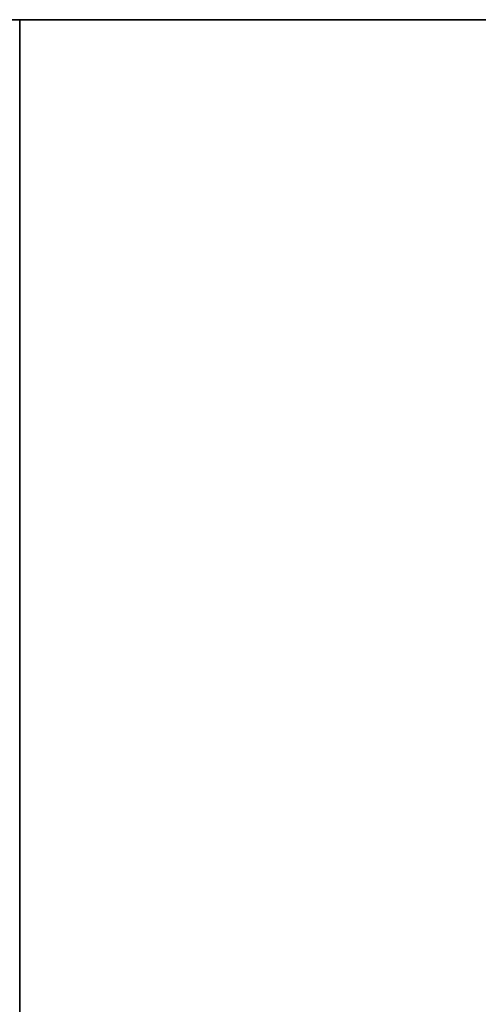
# Model space of a CAD drawing. Header units: millimetres. Extents: x -523 to 5173, y -130 to 66.
# Tile 1041 of 1056: x 373 to 393, y -4 to 40. Entities that reach past the tile are written whole.
import ezdxf

# ---------------------------------------------------------------- set-up
doc = ezdxf.new("R2010")
doc.units = ezdxf.units.MM
doc.layers.add('151', color=7, linetype='Continuous', true_color=0xffffff)

# ---------------------------------------------------------------- blocks, each defined once
blk = doc.blocks.new('UG_SURFACE_009')
at = {"layer": '151', "color": 252, "linetype": 'Continuous', "lineweight": 35}
for points in [[(-522.5, 40, 2207), (522.5, 40, 2207), (372.5, 40, 2057), (-372.5, 40, 2057)], [(522.5, -46, 2207), (522.5, 40, 2207), (-522.5, 40, 2207), (-522.5, -46, 2207)], [(-372.5, -46, 2057), (-372.5, 40, 2057), (372.5, 40, 2057), (372.5, -46, 2057)], [(372.5, -46, 2057), (372.5, 40, 2057), (372.5, 40, -8), (372.5, -46, -8)], [(372.5, -46, -8), (372.5, 40, -8), (522.5, 40, -8), (522.5, -46, -8)], [(522.5, 40, 2207), (522.5, 40, -8), (372.5, 40, -8), (372.5, 40, 2057)]]:
    blk.add_3dface(points, dxfattribs=at)

msp = doc.modelspace()

# ---------------------------------------------------------------- linework, layer by layer
at = {"layer": '151', "color": 253, "linetype": 'Continuous', "lineweight": -3}
for p, q in [((-522.5, 40, 2207), (522.5, 40, 2207)), ((372.5, 40, -8), (372.5, 40, 2057)), ((372.5, -46, 2057), (372.5, 40, 2057)), ((372.5, 40, -8), (372.5, -46, -8)), ((372.5, 40, -8), (522.5, 40, -8))]:
    msp.add_line(p, q, dxfattribs=at)

# ---------------------------------------------------------------- block references
msp.add_blockref('UG_SURFACE_009', (0, 0), dxfattribs=at)

doc.saveas('drawing.dxf')
